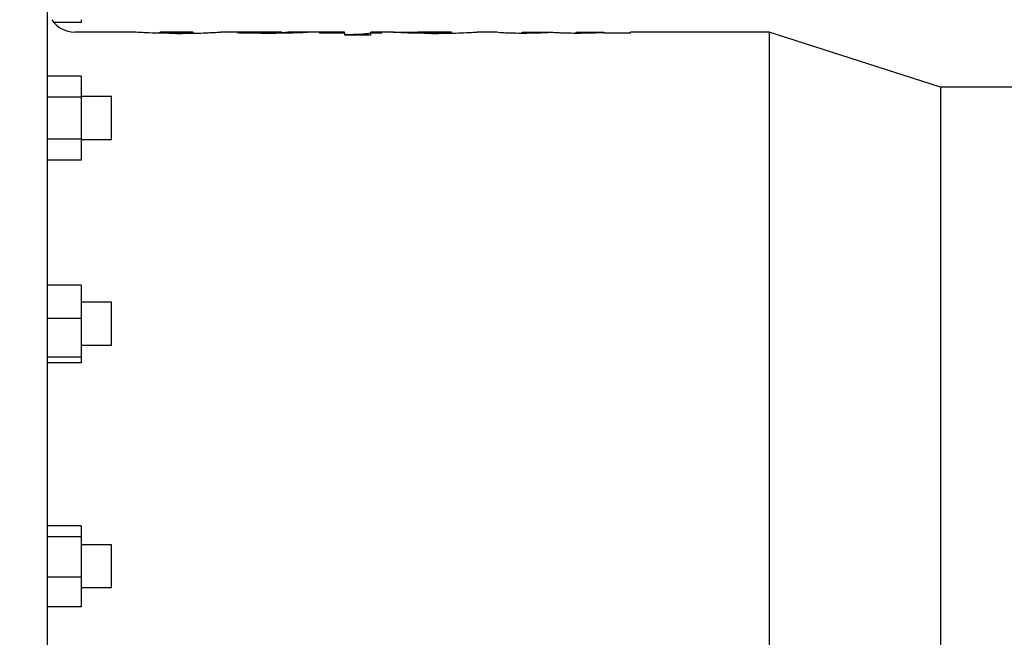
# Model space of a CAD drawing. Header units: inches. Extents: x 24 to 1128, y -69 to 748.
# Tile 284 of 656: x 369 to 378, y 601 to 607. Entities that reach past the tile are written whole.
import ezdxf

# ---------------------------------------------------------------- set-up
doc = ezdxf.new("R2010")
doc.units = ezdxf.units.IN
doc.header["$LTSCALE"] = 32
doc.header["$MEASUREMENT"] = 0
doc.layers.add('Dimension (ANSI)', color=7, linetype='Continuous', lineweight=25)
doc.layers.add('Visible (ANSI)', color=7, linetype='Continuous', lineweight=30)
doc.styles.add('Note Text (ANSI)', font='tahoma.ttf')
doc.dimstyles.new('SB Fraction-16 (ANSI)', dxfattribs={"dimscale": 32, "dimtxt": 0.125, "dimasz": 0.098425, "dimexe": 0.125, "dimexo": 0.0625, "dimgap": 0.031496, "dimtad": 0, "dimtih": 1, "dimtoh": 1, "dimdec": 4, "dimrnd": 1e-08, "dimzin": 0, "dimdsep": 46, "dimlunit": 5, "dimtxsty": 'Note Text (ANSI)', "dimcen": 0.09, "dimdle": 0.393701, "dimclrd": 256, "dimclre": 256, "dimclrt": 256, "dimadec": 0, "dimazin": 3, "dimtfac": 0.96, "dimtofl": 0, "dimtmove": 0, "dimatfit": 3, "dimfxl": 1, "dimfrac": 2, "dimtolj": 1, "dimtzin": 12, "dimlwd": -1, "dimlwe": -1, "dimarcsym": 0})

# ---------------------------------------------------------------- blocks, each defined once
blk = doc.blocks.new('*D18')
at = {"layer": 'Defpoints', "color": 0, "transparency": 16777216}
for p in [(496.2806, 687.6685), (344.4743, 549.6685), (496.2806, 549.6685)]:
    blk.add_point(p, dxfattribs=at)
at = {"layer": 'Dimension (ANSI)', "transparency": 16777216}
for p, q in [((494.2806, 687.6685), (340.4743, 687.6685)), ((344.4743, 684.5189), (344.4743, 621.7677)), ((344.4743, 552.8181), (344.4743, 615.5693)), ((494.2806, 549.6685), (340.4743, 549.6685))]:
    blk.add_line(p, q, dxfattribs=at)
for points in [[(343.9494, 684.5189), (344.9993, 684.5189), (344.4743, 687.6685)], [(343.9494, 552.8181), (344.9993, 552.8181), (344.4743, 549.6685)]]:
    blk.add_solid(points, dxfattribs=at)
at = {"layer": 'Dimension (ANSI)', "transparency": 16777216, "insert": (340.3723, 620.7599), "char_height": 4, "attachment_point": 1, "style": 'Note Text (ANSI)'}
blk.add_mtext('\\A1;138', dxfattribs=at)

msp = doc.modelspace()

# ---------------------------------------------------------------- linework, layer by layer
at = {"layer": 'Visible (ANSI)'}
for p, q in [((369.10463, 608.02953), (369.10463, 595.46753)), ((369.41263, 606.70968), (369.16495, 606.70968)), ((369.41263, 606.73558), (369.41263, 606.70968)), ((369.87993, 606.62253), (369.35463, 606.62253)), ((370.13009, 606.61217), (370.13009, 606.62213)), ((370.43084, 606.62253), (370.13296, 606.62253)), ((370.17281, 606.61149), (370.17281, 606.62099)), ((370.28199, 606.61081), (370.28199, 606.61945)), ((370.38879, 606.61147), (370.38879, 606.62091)), ((370.43389, 606.6122), (370.43389, 606.62213)), ((370.94345, 606.62253), (370.68401, 606.62253)), ((370.83895, 606.62156), (370.83895, 606.61419)), ((370.83895, 606.62156), (370.85893, 606.62156)), ((370.85893, 606.61371), (370.85893, 606.62156)), ((371.1109, 606.61082), (371.1109, 606.61945)), ((371.24401, 606.61156), (371.24401, 606.62119)), ((371.30058, 606.61251), (371.30058, 606.62048)), ((371.81363, 606.62253), (371.48294, 606.62253)), ((371.58578, 606.62029), (371.58578, 606.6125)), ((371.58578, 606.62029), (371.81363, 606.62029)), ((371.81363, 606.62253), (371.81363, 606.62029)), ((371.81363, 606.6125), (371.81363, 606.62029)), ((372.05414, 606.62029), (372.05414, 606.62253)), ((372.24444, 606.62253), (372.05414, 606.62253)), ((372.05414, 606.62029), (372.1554, 606.62029)), ((372.05414, 606.6125), (372.05414, 606.62029)), ((372.1554, 606.6125), (372.1554, 606.62029)), ((372.25868, 606.62139), (372.48452, 606.62139)), ((372.48452, 606.6117), (372.48452, 606.62241)), ((372.78911, 606.62241), (372.48452, 606.62241)), ((372.6287, 606.61085), (372.6287, 606.61945)), ((372.78911, 606.61278), (372.78911, 606.62241)), ((373.19338, 606.62253), (373.02485, 606.62253)), ((373.19338, 606.62253), (373.19338, 606.62222)), ((373.43389, 606.61083), (373.43389, 606.62221)), ((373.4346, 606.62253), (373.68705, 606.62253)), ((373.4507, 606.61084), (373.4507, 606.62147)), ((373.55711, 606.61256), (373.55711, 606.62029)), ((373.68705, 606.62253), (373.68705, 606.62145)), ((373.68705, 606.61708), (373.68705, 606.62145)), ((373.92756, 606.61083), (373.92756, 606.62221)), ((373.92831, 606.62253), (374.18072, 606.62253)), ((373.94516, 606.61083), (373.94516, 606.62147)), ((374.05078, 606.61233), (374.05078, 606.62029)), ((374.18072, 606.62253), (374.18072, 606.62145)), ((374.18072, 606.6169), (374.18072, 606.62145)), ((374.42123, 606.6125), (374.42123, 606.62253)), ((375.68763, 606.62253), (374.42123, 606.62253)), ((375.68763, 606.62253), (375.68763, 596.87453)), ((377.24963, 606.12003), (375.68763, 606.62253)), ((371.81363, 606.6125), (371.58578, 606.6125)), ((371.81363, 606.6125), (371.81363, 606.59389)), ((372.05414, 606.59389), (371.81363, 606.59389)), ((372.1554, 606.6125), (372.05414, 606.6125)), ((372.05414, 606.59389), (372.05414, 606.6125)), ((374.18072, 606.6169), (374.18072, 606.6125)), ((374.42123, 606.6125), (374.18072, 606.6125)), ((369.41263, 606.21989), (369.10463, 606.21989)), ((369.41263, 606.21989), (369.41263, 606.02821)), ((377.24963, 606.12003), (377.24963, 597.37703)), ((377.97663, 606.12003), (377.24963, 606.12003)), ((369.41263, 606.02821), (369.10463, 606.02821)), ((369.68863, 606.03353), (369.41263, 606.03353)), ((369.41263, 606.02821), (369.41263, 605.64485)), ((369.68863, 605.63953), (369.68863, 606.03353)), ((369.41263, 605.64485), (369.10463, 605.64485)), ((369.41263, 605.64485), (369.41263, 605.45317)), ((369.68863, 605.63953), (369.41263, 605.63953)), ((369.41263, 605.45317), (369.10463, 605.45317)), ((369.41263, 604.31512), (369.10463, 604.31512)), ((369.41263, 604.31512), (369.41263, 604.01098)), ((369.68863, 604.15794), (369.41263, 604.15794)), ((369.68863, 603.76394), (369.68863, 604.15794)), ((369.41263, 604.01098), (369.10463, 604.01098)), ((369.41263, 604.01098), (369.41263, 603.6568)), ((369.68863, 603.76394), (369.41263, 603.76394)), ((369.41263, 603.6568), (369.10463, 603.6568)), ((369.41263, 603.6568), (369.41263, 603.60676)), ((369.41263, 603.60676), (369.10463, 603.60676)), ((369.41263, 602.11883), (369.10463, 602.11883)), ((369.41263, 602.11883), (369.41263, 602.01961)), ((369.41263, 602.01961), (369.10463, 602.01961)), ((369.41263, 602.01961), (369.41263, 601.64931)), ((369.68863, 601.94553), (369.41263, 601.94553)), ((369.68863, 601.55153), (369.68863, 601.94553)), ((369.41263, 601.64931), (369.10463, 601.64931)), ((369.41263, 601.64931), (369.41263, 601.37823)), ((369.68863, 601.55153), (369.41263, 601.55153)), ((369.41263, 601.37823), (369.10463, 601.37823))]:
    msp.add_line(p, q, dxfattribs=at)
msp.add_arc((369.35463, 606.87253), 0.25, 213.216102, 270, dxfattribs=at)
for points, knots in [([(370.28199, 606.61081), (370.25343, 606.61084), (370.22738, 606.61087), (370.16421, 606.61156), (370.13352, 606.61202), (370.04421, 606.61421), (370.00902, 606.61583), (369.96231, 606.61802), (369.93417, 606.61958), (369.90448, 606.62135), (369.89303, 606.62208), (369.88279, 606.62249), (369.88113, 606.62253), (369.87996, 606.62253)], [-1.04734881, -1.04734881, -1.04734881, -1.04734881, -0.85487369, -0.85487369, -0.72960537, -0.72960537, -0.51562942, -0.51562942, -0.22809069, -0.22809069, -0.11747386, -0.11747386, -0.08452508, -0.08452508, -0.08452508, -0.08452508]), ([(370.13009, 606.62213), (370.13053, 606.62247), (370.13099, 606.62263), (370.13906, 606.62238), (370.14328, 606.62219), (370.15749, 606.62156), (370.16625, 606.62123), (370.17281, 606.62099)], [-0.25774075, -0.25774075, -0.25774075, -0.25774075, -0.14796547, -0.14796547, -0.08869086, -0.08869086, 0, 0, 0, 0]), ([(370.17281, 606.62099), (370.1797, 606.62077), (370.18691, 606.62051), (370.21027, 606.61999), (370.22233, 606.61982), (370.25331, 606.61948), (370.27181, 606.61946), (370.28199, 606.61945)], [-0.15222439, -0.15222439, -0.15222439, -0.15222439, -0.11432199, -0.11432199, -0.07762292, -0.07762292, 0, 0, 0, 0]), ([(370.28199, 606.61081), (370.30775, 606.61084), (370.32839, 606.61086), (370.37653, 606.6113), (370.4031, 606.61162), (370.48586, 606.61317), (370.52221, 606.61458), (370.56439, 606.61629), (370.58063, 606.61704), (370.63169, 606.6196), (370.65112, 606.62085), (370.67378, 606.62219), (370.68027, 606.62256), (370.68373, 606.62255)], [0, 0, 0, 0, 0.1963092, 0.1963092, 0.3301654, 0.3301654, 0.6089311, 0.6089311, 0.8114283, 0.8114283, 1.3124118, 1.3124118, 1.8129057, 1.8129057, 1.8129057, 1.8129057]), ([(370.28199, 606.61945), (370.29206, 606.61946), (370.30274, 606.61947), (370.33935, 606.61971), (370.35178, 606.61995), (370.37033, 606.62034), (370.38044, 606.62066), (370.38879, 606.62091)], [-0.15757877, -0.15757877, -0.15757877, -0.15757877, -0.13481741, -0.13481741, -0.09705454, -0.09705454, 0, 0, 0, 0]), ([(370.38879, 606.62091), (370.39574, 606.62116), (370.40554, 606.62155), (370.43244, 606.62271), (370.43339, 606.62266), (370.43389, 606.62213)], [-0.4988748, -0.4988748, -0.4988748, -0.4988748, -0.3185993, -0.3185993, 0, 0, 0, 0]), ([(370.85893, 606.62156), (370.86698, 606.62146), (370.87503, 606.62135), (370.88324, 606.62125), (370.8841, 606.62124), (370.88496, 606.62122), (370.88582, 606.62121), (370.88644, 606.62121), (370.88706, 606.6212), (370.88767, 606.62119), (370.89468, 606.6211), (370.90181, 606.62101), (370.90903, 606.62092), (370.91078, 606.6209), (370.91254, 606.62088), (370.91431, 606.62086), (370.91539, 606.62084), (370.91648, 606.62083), (370.91757, 606.62082), (370.92654, 606.62071), (370.93559, 606.6206), (370.94476, 606.6205), (370.94597, 606.62048), (370.94718, 606.62047), (370.94839, 606.62046), (370.95728, 606.62036), (370.96627, 606.62026), (370.97534, 606.62017), (370.97589, 606.62017), (370.97645, 606.62016), (370.977, 606.62016), (370.97801, 606.62015), (370.97901, 606.62014), (370.98002, 606.62013), (370.98815, 606.62005), (370.99632, 606.61997), (371.00452, 606.61991), (371.00642, 606.61989), (371.00833, 606.61987), (371.01023, 606.61986), (371.01087, 606.61985), (371.01151, 606.61985), (371.01216, 606.61984), (371.01903, 606.61979), (371.02594, 606.61974), (371.03286, 606.6197), (371.03639, 606.61968), (371.03992, 606.61966), (371.04346, 606.61964), (371.04387, 606.61964), (371.04428, 606.61963), (371.04469, 606.61963), (371.05088, 606.6196), (371.05709, 606.61957), (371.06332, 606.61954), (371.06789, 606.61953), (371.07248, 606.61951), (371.07708, 606.6195), (371.07726, 606.6195), (371.07743, 606.6195), (371.07761, 606.6195), (371.08319, 606.61948), (371.08878, 606.61948), (371.09439, 606.61947), (371.09989, 606.61946), (371.1054, 606.61946), (371.1109, 606.61945)], [0, 0, 0, 0, 0.0007194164, 0.0007194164, 0.0007194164, 0.0007946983, 0.0007946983, 0.0007946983, 0.0008483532, 0.0008483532, 0.0008483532, 0.001457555, 0.001457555, 0.001457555, 0.0016054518, 0.0016054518, 0.0016054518, 0.0016967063, 0.0016967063, 0.0016967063, 0.0024463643, 0.0024463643, 0.0024463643, 0.0025450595, 0.0025450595, 0.0025450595, 0.0032690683, 0.0032690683, 0.0032690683, 0.0033134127, 0.0033134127, 0.0033134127, 0.0033934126, 0.0033934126, 0.0033934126, 0.0040410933, 0.0040410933, 0.0040410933, 0.0041912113, 0.0041912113, 0.0041912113, 0.0042417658, 0.0042417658, 0.0042417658, 0.00478284, 0.00478284, 0.00478284, 0.0050581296, 0.0050581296, 0.0050581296, 0.0050901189, 0.0050901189, 0.0050901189, 0.0055714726, 0.0055714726, 0.0055714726, 0.005925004, 0.005925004, 0.005925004, 0.0059384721, 0.0059384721, 0.0059384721, 0.0063668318, 0.0063668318, 0.0063668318, 0.0067868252, 0.0067868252, 0.0067868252, 0.0067868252]), ([(371.14334, 606.62232), (371.13089, 606.62234), (371.11843, 606.62237), (371.10596, 606.62238), (371.105, 606.62239), (371.10404, 606.62239), (371.10308, 606.62239), (371.09073, 606.62241), (371.07837, 606.62242), (371.06601, 606.62243), (371.06491, 606.62244), (371.06381, 606.62244), (371.06272, 606.62244), (371.04987, 606.62245), (371.03703, 606.62247), (371.02427, 606.62248), (371.02366, 606.62248), (371.02305, 606.62248), (371.02244, 606.62248), (371.00908, 606.62249), (370.99581, 606.6225), (370.98254, 606.62251)], [0, 0, 0, 0, 0.0009675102, 0.0009675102, 0.0009675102, 0.0010420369, 0.0010420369, 0.0010420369, 0.0019991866, 0.0019991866, 0.0019991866, 0.0020840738, 0.0020840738, 0.0020840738, 0.0030783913, 0.0030783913, 0.0030783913, 0.0031261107, 0.0031261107, 0.0031261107, 0.0041681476, 0.0041681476, 0.0041681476, 0.0041681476]), ([(371.1109, 606.61945), (371.12572, 606.61946), (371.14095, 606.61948), (371.17823, 606.61966), (371.19389, 606.61983), (371.21355, 606.62007), (371.22328, 606.62024), (371.23503, 606.62054), (371.23837, 606.62067), (371.24321, 606.62094), (371.24351, 606.62107), (371.24401, 606.62119)], [-0.1725012, -0.1725012, -0.1725012, -0.1725012, -0.1476171, -0.1476171, -0.11506601, -0.11506601, -0.06844081, -0.06844081, -0.03903817, -0.03903817, 0, 0, 0, 0]), ([(371.49718, 606.62181), (371.49684, 606.62163), (371.49719, 606.62122), (371.48295, 606.61985), (371.47491, 606.6192), (371.45336, 606.61793), (371.44449, 606.61746), (371.4014, 606.61537), (371.36673, 606.6142), (371.31415, 606.61275), (371.2792, 606.61194), (371.21423, 606.61121), (371.19384, 606.61105), (371.15518, 606.61085), (371.13881, 606.61083), (371.11802, 606.61081)], [-1.5609929, -1.5609929, -1.5609929, -1.5609929, -1.2559038, -1.2559038, -1.0815537, -1.0815537, -0.9843439, -0.9843439, -0.6537414, -0.6537414, -0.2995794, -0.2995794, -0.158443, -0.158443, 0, 0, 0, 0]), ([(371.24401, 606.62119), (371.24394, 606.62122), (371.24387, 606.62125), (371.24378, 606.62128), (371.24369, 606.62131), (371.2436, 606.62134), (371.24347, 606.62136), (371.24335, 606.62139), (371.2432, 606.62142), (371.24301, 606.62145), (371.24296, 606.62145), (371.24289, 606.62146), (371.24283, 606.62147), (371.24276, 606.62148), (371.24268, 606.62149), (371.24261, 606.6215), (371.24238, 606.62152), (371.24213, 606.62154), (371.24186, 606.62156), (371.24157, 606.62159), (371.24125, 606.62161), (371.24093, 606.62163), (371.24058, 606.62165), (371.24021, 606.62166), (371.23983, 606.62168), (371.23978, 606.62168), (371.23972, 606.62169), (371.23966, 606.62169), (371.23934, 606.6217), (371.23902, 606.62172), (371.23871, 606.62173), (371.23849, 606.62174), (371.23828, 606.62174), (371.23807, 606.62175), (371.23748, 606.62177), (371.23683, 606.62179), (371.23613, 606.62181), (371.2355, 606.62182), (371.23483, 606.62184), (371.23412, 606.62186), (371.23334, 606.62187), (371.23251, 606.62189), (371.23164, 606.62191), (371.23081, 606.62192), (371.22994, 606.62193), (371.22905, 606.62195), (371.22885, 606.62195), (371.22865, 606.62195), (371.22845, 606.62196), (371.2282, 606.62196), (371.22791, 606.62196), (371.22758, 606.62197), (371.22728, 606.62197), (371.22694, 606.62197), (371.22657, 606.62198), (371.22604, 606.62199), (371.22543, 606.62199), (371.22471, 606.622), (371.22401, 606.62201), (371.22321, 606.62201), (371.22229, 606.62202), (371.22161, 606.62203), (371.22087, 606.62204), (371.22005, 606.62204), (371.21934, 606.62205), (371.21858, 606.62205), (371.21776, 606.62206), (371.21705, 606.62206), (371.21629, 606.62207), (371.21549, 606.62207), (371.21518, 606.62208), (371.21486, 606.62208), (371.21454, 606.62208), (371.21295, 606.62209), (371.2112, 606.6221), (371.20927, 606.62211), (371.20884, 606.62211), (371.20841, 606.62212), (371.20796, 606.62212), (371.20652, 606.62213), (371.20505, 606.62213), (371.20354, 606.62214), (371.20194, 606.62215), (371.20029, 606.62216), (371.19856, 606.62216), (371.19797, 606.62217), (371.19736, 606.62217), (371.19674, 606.62217), (371.19427, 606.62218), (371.19163, 606.62219), (371.18875, 606.6222), (371.18647, 606.62221), (371.18404, 606.62222), (371.18142, 606.62223), (371.17953, 606.62223), (371.17754, 606.62224), (371.17544, 606.62224), (371.17464, 606.62225), (371.17383, 606.62225), (371.17301, 606.62225), (371.17057, 606.62226), (371.168, 606.62226), (371.16526, 606.62227), (371.16283, 606.62228), (371.16026, 606.62228), (371.15756, 606.62229), (371.15519, 606.6223), (371.15272, 606.6223), (371.15014, 606.62231), (371.14795, 606.62231), (371.14569, 606.62232), (371.14334, 606.62232)], [-1.625379, -1.625379, -1.625379, -1.625379, -1.5526478, -1.5526478, -1.5526478, -1.4821729, -1.4821729, -1.4821729, -1.4145533, -1.4145533, -1.4145533, -1.3932648, -1.3932648, -1.3932648, -1.3715569, -1.3715569, -1.3715569, -1.3090628, -1.3090628, -1.3090628, -1.2421164, -1.2421164, -1.2421164, -1.1689538, -1.1689538, -1.1689538, -1.157716, -1.157716, -1.157716, -1.0952005, -1.0952005, -1.0952005, -1.052136, -1.052136, -1.052136, -0.9294092, -0.9294092, -0.9294092, -0.8186768, -0.8186768, -0.8186768, -0.6951177, -0.6951177, -0.6951177, -0.5773169, -0.5773169, -0.5773169, -0.5512776, -0.5512776, -0.5512776, -0.5186835, -0.5186835, -0.5186835, -0.4899894, -0.4899894, -0.4899894, -0.4499272, -0.4499272, -0.4499272, -0.4110545, -0.4110545, -0.4110545, -0.3822755, -0.3822755, -0.3822755, -0.3573167, -0.3573167, -0.3573167, -0.3355472, -0.3355472, -0.3355472, -0.3272116, -0.3272116, -0.3272116, -0.2858682, -0.2858682, -0.2858682, -0.276737, -0.276737, -0.276737, -0.2470946, -0.2470946, -0.2470946, -0.2158468, -0.2158468, -0.2158468, -0.2050338, -0.2050338, -0.2050338, -0.161696, -0.161696, -0.161696, -0.1272899, -0.1272899, -0.1272899, -0.1023366, -0.1023366, -0.1023366, -0.0928839, -0.0928839, -0.0928839, -0.0650178, -0.0650178, -0.0650178, -0.0401468, -0.0401468, -0.0401468, -0.0183775, -0.0183775, -0.0183775, 0, 0, 0, 0]), ([(371.49718, 606.62181), (371.49683, 606.62205), (371.49644, 606.62233), (371.48762, 606.62254), (371.48166, 606.62256), (371.4535, 606.62229), (371.4318, 606.62195), (371.41406, 606.6217), (371.39441, 606.62141), (371.33598, 606.62076), (371.31138, 606.62056), (371.30058, 606.62048)], [0, 0, 0, 0, 0.10964136, 0.10964136, 0.18045679, 0.18045679, 0.28937497, 0.28937497, 0.33513341, 0.33513341, 0.37391031, 0.37391031, 0.37391031, 0.37391031]), ([(371.81363, 606.60092), (371.82804, 606.601), (371.84339, 606.60113), (371.87952, 606.60168), (371.90919, 606.60222), (371.95696, 606.60417), (371.97548, 606.60514), (371.99883, 606.60689), (372.0051, 606.60746), (372.02758, 606.60987), (372.03604, 606.61147), (372.05098, 606.61468), (372.0537, 606.61662), (372.05414, 606.61817)], [-0.81101528, -0.81101528, -0.81101528, -0.81101528, -0.68490397, -0.68490397, -0.53121302, -0.53121302, -0.44122739, -0.44122739, -0.39792217, -0.39792217, -0.2797475, -0.2797475, 0, 0, 0, 0]), ([(372.60734, 606.61081), (372.58436, 606.61084), (372.56371, 606.61086), (372.51195, 606.61127), (372.48933, 606.6116), (372.42798, 606.61268), (372.39865, 606.61366), (372.34184, 606.61584), (372.31806, 606.61722), (372.28721, 606.61917), (372.27021, 606.62041), (372.2493, 606.62219), (372.24587, 606.62253), (372.24458, 606.62253)], [-1.4802546, -1.4802546, -1.4802546, -1.4802546, -1.3790688, -1.3790688, -1.2730966, -1.2730966, -1.0221659, -1.0221659, -0.6406667, -0.6406667, -0.3028155, -0.3028155, -0.0529719, -0.0529719, -0.0529719, -0.0529719]), ([(372.48452, 606.62241), (372.48556, 606.62229), (372.48656, 606.62205), (372.50003, 606.62131), (372.50784, 606.62098), (372.52565, 606.62042), (372.5365, 606.62018), (372.55342, 606.61989), (372.56551, 606.61972), (372.6009, 606.61947), (372.61402, 606.61946), (372.6287, 606.61945)], [-0.5882766, -0.5882766, -0.5882766, -0.5882766, -0.45209906, -0.45209906, -0.3510627, -0.3510627, -0.23124923, -0.23124923, -0.11190827, -0.11190827, 0, 0, 0, 0]), ([(372.60734, 606.61081), (372.64353, 606.61087), (372.69193, 606.61095), (372.81111, 606.61307), (372.85, 606.61444), (372.90799, 606.61673), (372.94411, 606.61843), (373.00311, 606.62161), (373.01447, 606.62223), (373.0215, 606.62249), (373.02338, 606.62253), (373.02476, 606.62253)], [0, 0, 0, 0, 0.2758512, 0.2758512, 0.5487046, 0.5487046, 0.8416409, 0.8416409, 1.1501198, 1.1501198, 1.32911, 1.32911, 1.32911, 1.32911]), ([(372.6287, 606.61945), (372.64478, 606.61947), (372.66953, 606.61949), (372.72147, 606.62009), (372.73505, 606.62039), (372.75888, 606.62096), (372.76652, 606.62125), (372.783, 606.62191), (372.78672, 606.62225), (372.78911, 606.62241)], [-0.43074539, -0.43074539, -0.43074539, -0.43074539, -0.3476249, -0.3476249, -0.28225128, -0.28225128, -0.18232613, -0.18232613, 0, 0, 0, 0]), ([(373.4414, 606.61081), (373.42113, 606.61085), (373.38763, 606.6109), (373.32887, 606.61212), (373.3058, 606.61281), (373.25938, 606.61502), (373.24393, 606.61613), (373.22305, 606.61783), (373.21102, 606.61901), (373.19509, 606.62129), (373.19385, 606.6219), (373.19338, 606.62222)], [-1.4104958, -1.4104958, -1.4104958, -1.4104958, -0.9633673, -0.9633673, -0.7041242, -0.7041242, -0.4515279, -0.4515279, -0.2175585, -0.2175585, 0, 0, 0, 0]), ([(373.43389, 606.62221), (373.43394, 606.62231), (373.434, 606.62239), (373.43408, 606.62244), (373.43416, 606.62249), (373.43426, 606.62252), (373.43448, 606.62253), (373.43452, 606.62253), (373.43456, 606.62253), (373.4346, 606.62253)], [-0.46501219, -0.46501219, -0.46501219, -0.46501219, -0.38677337, -0.38677337, -0.38677337, -0.31452629, -0.31452629, -0.31452629, -0.30221224, -0.30221224, -0.30221224, -0.30221224]), ([(373.4346, 606.62253), (373.43502, 606.62253), (373.43578, 606.62241), (373.44005, 606.622), (373.44538, 606.62173), (373.4507, 606.62147)], [-0.157175, -0.157175, -0.157175, -0.157175, -0.10193859, -0.10193859, 0, 0, 0, 0]), ([(373.71553, 606.61812), (373.65887, 606.61613), (373.59481, 606.61332), (373.48874, 606.61094), (373.46039, 606.61086), (373.4414, 606.61081)], [-0.38791681, -0.38791681, -0.38791681, -0.38791681, -0.14481352, -0.14481352, 0, 0, 0, 0]), ([(373.4507, 606.62147), (373.45316, 606.62138), (373.45537, 606.62128), (373.46238, 606.62107), (373.46634, 606.62097), (373.4739, 606.62081), (373.48138, 606.62067), (373.5153, 606.62032), (373.53808, 606.6203), (373.55711, 606.62029)], [-0.38096632, -0.38096632, -0.38096632, -0.38096632, -0.30526603, -0.30526603, -0.22917472, -0.22917472, -0.14498985, -0.14498985, 0, 0, 0, 0]), ([(373.55711, 606.62029), (373.57445, 606.62031), (373.58985, 606.62033), (373.63598, 606.62078), (373.66265, 606.62116), (373.68705, 606.62145)], [-0.41841483, -0.41841483, -0.41841483, -0.41841483, -0.21426448, -0.21426448, 0, 0, 0, 0]), ([(373.93567, 606.61081), (373.9169, 606.61085), (373.88976, 606.6109), (373.8205, 606.61226), (373.79933, 606.61316), (373.76565, 606.61464), (373.75323, 606.61539), (373.73164, 606.61679), (373.72386, 606.61747), (373.71553, 606.61812)], [-0.36314179, -0.36314179, -0.36314179, -0.36314179, -0.29249997, -0.29249997, -0.21994867, -0.21994867, -0.13279376, -0.13279376, 0, 0, 0, 0]), ([(373.92756, 606.62221), (373.92761, 606.6223), (373.92767, 606.62238), (373.92774, 606.62243), (373.92774, 606.62243), (373.92775, 606.62244), (373.92775, 606.62244), (373.92782, 606.62249), (373.92789, 606.62252), (373.92813, 606.62253), (373.92814, 606.62253), (373.92814, 606.62253), (373.92815, 606.62253), (373.9282, 606.62253), (373.92825, 606.62253), (373.92831, 606.62253)], [-0.49431464, -0.49431464, -0.49431464, -0.49431464, -0.41144476, -0.41144476, -0.41144476, -0.40432248, -0.40432248, -0.40432248, -0.32741073, -0.32741073, -0.32741073, -0.32519441, -0.32519441, -0.32519441, -0.31069031, -0.31069031, -0.31069031, -0.31069031]), ([(373.92831, 606.62253), (373.92854, 606.62253), (373.92883, 606.62252), (373.92928, 606.62249), (373.92938, 606.62248), (373.92997, 606.62242), (373.93046, 606.62236), (373.93466, 606.62199), (373.93976, 606.62172), (373.94516, 606.62147)], [-0.16109184, -0.16109184, -0.16109184, -0.16109184, -0.13768929, -0.13768929, -0.13073722, -0.13073722, -0.09984067, -0.09984067, 0, 0, 0, 0]), ([(373.94516, 606.62147), (373.94806, 606.62136), (373.95062, 606.62125), (373.95894, 606.62102), (373.96376, 606.62091), (373.97651, 606.62067), (373.98482, 606.62056), (374.01397, 606.62031), (374.03326, 606.6203), (374.05078, 606.62029)], [-0.35792831, -0.35792831, -0.35792831, -0.35792831, -0.26904358, -0.26904358, -0.20624232, -0.20624232, -0.13353178, -0.13353178, 0, 0, 0, 0]), ([(374.05078, 606.62029), (374.06873, 606.62031), (374.08175, 606.62032), (374.13044, 606.62079), (374.1564, 606.62116), (374.18072, 606.62145)], [-0.40392736, -0.40392736, -0.40392736, -0.40392736, -0.21314265, -0.21314265, 0, 0, 0, 0]), ([(371.11802, 606.61081), (371.08045, 606.61084), (371.03233, 606.61089), (370.93442, 606.6123), (370.9151, 606.61261), (370.8666, 606.6135), (370.85483, 606.6138), (370.83895, 606.61419)], [-0.56712356, -0.56712356, -0.56712356, -0.56712356, -0.21913121, -0.21913121, -0.13127582, -0.13127582, 0, 0, 0, 0]), ([(374.18072, 606.6169), (374.14609, 606.61563), (374.11708, 606.6144), (374.04737, 606.61218), (374.02778, 606.61169), (373.97667, 606.6109), (373.95573, 606.61085), (373.93567, 606.61081)], [-0.54590637, -0.54590637, -0.54590637, -0.54590637, -0.27798929, -0.27798929, -0.15293736, -0.15293736, 0, 0, 0, 0])]:
    msp.add_open_spline(points, degree=3, knots=knots, dxfattribs=at)
for points in [[(370.98254, 606.62251), (370.96779, 606.62252), (370.95488, 606.62253), (370.94357, 606.62253)], [(371.24401, 606.62008), (371.26559, 606.62021), (371.28176, 606.62034), (371.30058, 606.62048)]]:
    msp.add_open_spline(points, degree=3, dxfattribs=at)

# ---------------------------------------------------------------- dimensions: what is measured, and where the dimension line sits
at = {"layer": 'Dimension (ANSI)'}
dim = msp.add_linear_dim(base=(344.47435, 549.66853), p1=(496.28063, 687.66853), p2=(496.28063, 549.66853), angle=90, dimstyle='SB Fraction-16 (ANSI)', override={"dimgap": 0.031496, "dimdec": 4, "dimtol": 0, "dimlim": 0, "dimtp": 0, "dimtm": 0, "dimtdec": 2, "dimatfit": 1}, dxfattribs=at)
dim.commit()
dim.dimension.update_dxf_attribs({"geometry": '*D18', "text_midpoint": (344.47435, 618.66853), "dimtype": 160})

doc.saveas('drawing.dxf')
